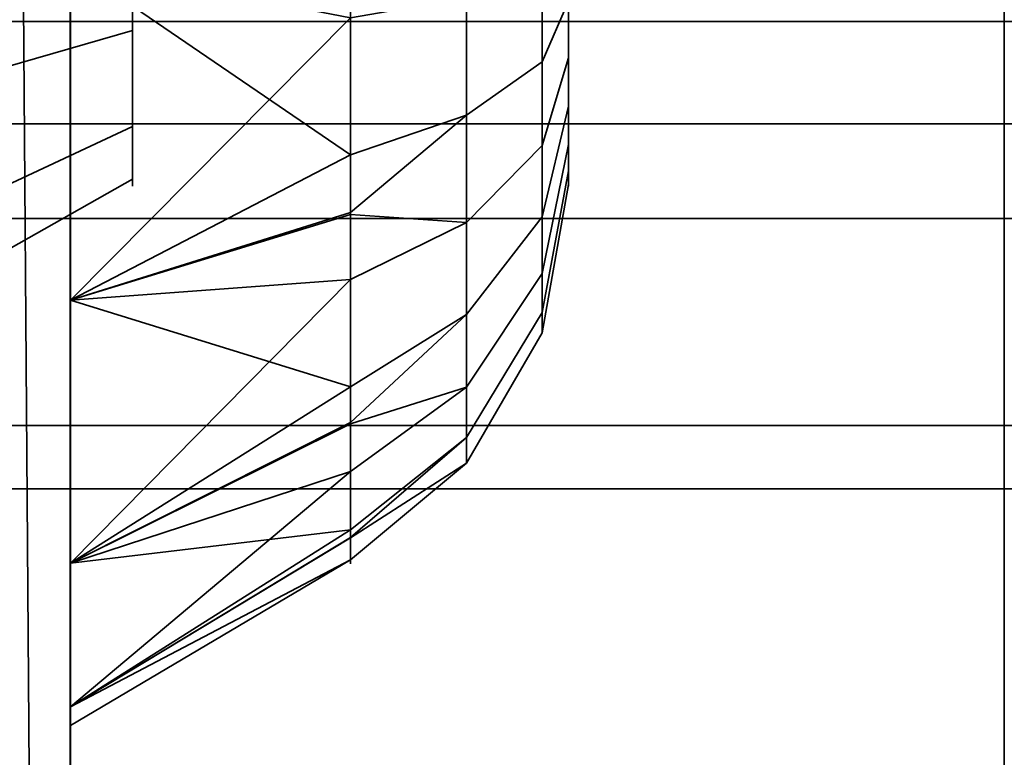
# Model space of a CAD drawing. Header units: millimetres. Extents: x -603 to 3703, y -115 to 249.
# Tile 703 of 1056: x 2485.42 to 2487, y -17.02 to -15.83. Entities that reach past the tile are written whole.
import ezdxf

# ---------------------------------------------------------------- set-up
doc = ezdxf.new("R2010")
doc.units = ezdxf.units.MM
doc.layers.add('151', color=7, linetype='Continuous', true_color=0xffffff)

# ---------------------------------------------------------------- blocks, each defined once
blk = doc.blocks.new('UG_SURFACE_160')
at = {"layer": '151', "color": 252, "linetype": 'Continuous', "lineweight": 35}
for points in [[(2480, -25.5, 1121.0001), (2489.0001, -16.5, 1121.0001), (2490.9999, -16.5, 1121.0001), (2490.9999, -25.5, 1121.0001)], [(2489.0001, -16.5, 1145), (2480, -25.5, 1145), (2490.9999, -25.5, 1145), (2490.9999, -16.5, 1145)], [(2480, -25.5, 1145), (2489.0001, -16.5, 1145), (2489.0001, -16.5, 1121.0001), (2480, -25.5, 1121.0001)]]:
    blk.add_3dface(points, dxfattribs=at)
blk = doc.blocks.new('UG_SURFACE_168')
at = {"layer": '151', "color": 43, "linetype": 'Continuous', "lineweight": 35}
for points in [[(2480, -25.5, 1121.0001), (2489.0001, -16.5, 1121.0001), (2490.9999, -16.5, 1121.0001), (2490.9999, -25.5, 1121.0001)], [(2489.0001, -16.5, 1145), (2480, -25.5, 1145), (2490.9999, -25.5, 1145), (2490.9999, -16.5, 1145)], [(2480, -25.5, 1145), (2489.0001, -16.5, 1145), (2489.0001, -16.5, 1121.0001), (2480, -25.5, 1121.0001)]]:
    blk.add_3dface(points, dxfattribs=at)
blk = doc.blocks.new('UG_SURFACE_204')
at = {"layer": '151', "color": 252, "linetype": 'Continuous', "lineweight": 35}
for points in [[(2484.8001, -26.0201, 981.25), (2484.8001, -5.6, 981.25), (2485.5001, -5.6, 981.25), (2485.5001, -26.0201, 981.25)], [(2485.5001, -15.1779, 984.9508), (2485.5001, -15.7428, 984.8915), (2485.5001, -26.0201, 981.25), (2485.5001, -5.6, 981.25)], [(2485.3547, -6.3881, 1165.3718), (2485.5001, -5.659, 1165.6859), (2485.5001, -26.0201, 1173.3412)], [(2485.5001, -26.0201, 999.1588), (2485.5001, -5.659, 1006.8141), (2485.3547, -6.3881, 1007.1282)], [(2485.5001, -13.283, 995.933), (2485.5001, -12.7428, 996.1085), (2485.5001, -5.659, 1006.8141), (2485.5001, -26.0201, 999.1588)], [(2485.5001, -26.0201, 1173.3412), (2485.5001, -5.659, 1165.6859), (2485.5001, -7, 1166.25)], [(2485.5001, -26.0201, 1173.3412), (2485.3864, -26.2146, 1172.8238), (2485.3547, -6.3881, 1165.3718)], [(2485.3547, -6.3881, 1007.1282), (2485.3864, -26.2146, 999.6762), (2485.5001, -26.0201, 999.1588)], [(2485.5001, -26.0201, 1191.25), (2485.5001, -7, 1166.25), (2485.5001, -13.7051, 1176.9471)], [(2485.5001, -7, 1166.25), (2485.5001, -26.0201, 1191.25), (2485.5001, -26.0201, 1173.3412)], [(2485.5001, -26.0201, 1191.25), (2485.5001, -9, 1191.25), (2484.8001, -9, 1191.25), (2484.8001, -26.0201, 1191.25)], [(2485.5001, -9, 1191.25), (2485.5001, -26.0201, 1191.25), (2485.5001, -15.7428, 1187.6086), (2485.5001, -15.1779, 1187.5491)], [(2485.5001, -16.7051, 987.0529), (2485.5001, -11.686, 993.7348), (2485.5001, -12.1779, 993.4508)], [(2485.5001, -11.686, 993.7348), (2485.5001, -16.7051, 987.0529), (2485.5001, -16.283, 987.433)], [(2485.5001, -16.283, 987.433), (2485.5001, -15.7428, 987.6086), (2485.5001, -11.686, 993.7348)], [(2485.5001, -12.1779, 993.4508), (2485.5001, -12.7428, 993.3915), (2485.5001, -16.7051, 987.0529)], [(2485.5001, -16.7051, 987.0529), (2485.5001, -12.7428, 993.3915), (2485.5001, -13.283, 993.567)], [(2485.5001, -26.0201, 999.1588), (2485.5001, -13.7051, 995.553), (2485.5001, -13.283, 995.933)], [(2485.5001, -15.7428, 1184.8915), (2485.5001, -16.283, 1185.0669), (2485.5001, -13.283, 1178.933)], [(2485.5001, -13.7051, 1178.553), (2485.5001, -13.283, 1178.933), (2485.5001, -16.283, 1185.0669)], [(2485.5001, -16.7051, 987.0529), (2485.5001, -13.283, 993.567), (2485.5001, -13.7051, 993.9471), (2485.5001, -26.0201, 981.25)], [(2485.5001, -26.0201, 1191.25), (2485.5001, -13.7051, 1176.9471), (2485.5001, -13.9362, 1177.466)], [(2485.5001, -13.9362, 1178.0341), (2485.5001, -13.7051, 1178.553), (2485.5001, -16.283, 1185.0669)], [(2485.5001, -26.0201, 981.25), (2485.5001, -13.7051, 993.9471), (2485.5001, -13.9362, 994.466)], [(2485.5001, -13.9362, 995.034), (2485.5001, -13.7051, 995.553), (2485.5001, -26.0201, 999.1588)], [(2485.5001, -16.283, 1185.0669), (2485.5001, -13.9362, 1177.466), (2485.5001, -13.966, 1177.75)], [(2485.5001, -26.0201, 999.1588), (2485.5001, -26.0201, 981.25), (2485.5001, -13.9362, 994.466), (2485.5001, -13.966, 994.75)], [(2485.5001, -13.966, 1177.75), (2485.5001, -13.9362, 1178.0341), (2485.5001, -16.283, 1185.0669)], [(2485.5001, -13.966, 994.75), (2485.5001, -13.9362, 995.034), (2485.5001, -26.0201, 999.1588)], [(2485.5001, -13.9362, 1177.466), (2485.5001, -16.283, 1185.0669), (2485.5001, -16.7051, 1185.4471), (2485.5001, -26.0201, 1191.25)], [(2485.6, -15.85, 986.683), (2485.6, -15.6523, 986.7473), (2485.6, -15.4455, 986.7255), (2485.6, -15.6, 986.25)], [(2485.6, -15.85, 1186.6831), (2485.6, -15.6523, 1186.7473), (2485.6, -15.4455, 1186.7255), (2485.6, -15.6, 1186.25)], [(2485.6, -15.6523, 985.7528), (2485.6, -15.85, 985.817), (2485.6, -16.0045, 985.9561), (2485.6, -15.6, 986.25)], [(2485.6, -16.0045, 985.9561), (2485.6, -16.0891, 986.146), (2485.6, -16.0891, 986.3539), (2485.6, -15.6, 986.25)], [(2485.6, -16.0891, 986.3539), (2485.6, -16.0045, 986.5439), (2485.6, -15.85, 986.683), (2485.6, -15.6, 986.25)], [(2485.6, -15.6523, 1185.7527), (2485.6, -15.85, 1185.817), (2485.6, -16.0045, 1185.9561), (2485.6, -15.6, 1186.25)], [(2485.6, -16.0045, 1185.9561), (2485.6, -16.0891, 1186.146), (2485.6, -16.0891, 1186.3539), (2485.6, -15.6, 1186.25)], [(2485.6, -16.0891, 1186.3539), (2485.6, -16.0045, 1186.5439), (2485.6, -15.85, 1186.6831), (2485.6, -15.6, 1186.25)], [(2486.1362, -15.6, 1185.3), (2486.1362, -15.9864, 1185.3821), (2485.95, -16.0499, 1185.2394), (2485.95, -15.7119, 1185.1676)], [(2486.1362, -15.6, 985.3001), (2486.1362, -15.9864, 985.3822), (2485.95, -16.0499, 985.2394), (2485.95, -15.7119, 985.1676)], [(2486.2578, -15.6, 1185.5106), (2486.2578, -15.9007, 1185.5745), (2486.1362, -15.9864, 1185.3821), (2486.1362, -15.6, 1185.3)], [(2486.2578, -15.6, 985.5106), (2486.2578, -15.9007, 985.5745), (2486.1362, -15.9864, 985.3822), (2486.1362, -15.6, 985.3001)], [(2486.3, -15.6, 1185.75), (2486.3, -15.8034, 1185.7933), (2486.2578, -15.9007, 1185.5745), (2486.2578, -15.6, 1185.5106)], [(2486.3, -15.6, 985.75), (2486.3, -15.8034, 985.7932), (2486.2578, -15.9007, 985.5745), (2486.2578, -15.6, 985.5106)], [(2486.3, -15.704, 1186.7391), (2486.3, -15.8939, 1186.6546), (2486.3, -16.033, 1186.5), (2486.3, -15.6, 1186.25)], [(2486.3, -16.033, 1186.5), (2486.3, -16.0973, 1186.3023), (2486.3, -16.0755, 1186.0955), (2486.3, -15.6, 1186.25)], [(2486.3, -16.0755, 1186.0955), (2486.3, -15.9716, 1185.9155), (2486.3, -15.8034, 1185.7933), (2486.3, -15.6, 1186.25)], [(2486.3, -15.704, 986.7391), (2486.3, -15.8939, 986.6545), (2486.3, -16.033, 986.5), (2486.3, -15.6, 986.25)], [(2486.3, -16.033, 986.5), (2486.3, -16.0973, 986.3023), (2486.3, -16.0755, 986.0955), (2486.3, -15.6, 986.25)], [(2486.3, -16.0755, 986.0955), (2486.3, -15.9716, 985.9154), (2486.3, -15.8034, 985.7932), (2486.3, -15.6, 986.25)], [(2485.6, -15.6523, 986.7473), (2485.6, -15.85, 986.683), (2484.8001, -16.0809, 987.083), (2484.8001, -15.7005, 987.2066)], [(2485.6, -15.85, 985.817), (2485.6, -15.6523, 985.7528), (2484.8001, -15.7005, 985.2934), (2484.8001, -16.0809, 985.417)], [(2485.6, -15.6523, 1186.7473), (2485.6, -15.85, 1186.6831), (2484.8001, -16.0809, 1187.083), (2484.8001, -15.7005, 1187.2066)], [(2485.6, -15.85, 1185.817), (2485.6, -15.6523, 1185.7527), (2484.8001, -15.7005, 1185.2934), (2484.8001, -16.0809, 1185.4169)], [(2485.5001, -15.7428, 1184.8915), (2485.95, -15.7119, 1185.1676), (2485.95, -16.0499, 1185.2394)], [(2485.5001, -15.7428, 984.8915), (2485.95, -15.7119, 985.1676), (2485.95, -16.0499, 985.2394)], [(2486.3, -15.8939, 1186.6546), (2486.3, -15.704, 1186.7391), (2486.2578, -15.7537, 1186.9732), (2486.2578, -16.0346, 1186.8482)], [(2486.3, -15.8939, 986.6545), (2486.3, -15.704, 986.7391), (2486.2578, -15.7537, 986.9733), (2486.2578, -16.0346, 986.8482)], [(2485.5001, -26.0201, 1191.25), (2485.5001, -16.283, 1187.433), (2485.5001, -15.7428, 1187.6086)], [(2485.5001, -26.0201, 981.25), (2485.5001, -15.7428, 984.8915), (2485.5001, -16.283, 985.067)], [(2485.95, -16.0499, 1185.2394), (2485.5001, -16.283, 1185.0669), (2485.5001, -15.7428, 1184.8915)], [(2485.95, -15.83, 1187.332), (2485.5001, -15.7428, 1187.6086), (2485.5001, -16.283, 1187.433)], [(2485.95, -16.0499, 985.2394), (2485.5001, -16.283, 985.067), (2485.5001, -15.7428, 984.8915)], [(2485.95, -15.83, 987.332), (2485.5001, -15.7428, 987.6086), (2485.5001, -16.283, 987.433)], [(2486.2578, -16.0346, 1186.8482), (2486.2578, -15.7537, 1186.9732), (2486.1362, -15.7975, 1187.1792), (2486.1362, -16.1584, 1187.0185)], [(2486.2578, -16.0346, 986.8482), (2486.2578, -15.7537, 986.9733), (2486.1362, -15.7975, 987.1792), (2486.1362, -16.1584, 987.0185)], [(2486.1362, -16.1584, 1187.0185), (2486.1362, -15.7975, 1187.1792), (2485.95, -15.83, 1187.332), (2485.95, -16.1457, 1187.1915)], [(2486.1362, -16.1584, 987.0185), (2486.1362, -15.7975, 987.1792), (2485.95, -15.83, 987.332), (2485.95, -16.1457, 987.1914)], [(2486.3, -15.8034, 1185.7933), (2486.3, -15.9716, 1185.9155), (2486.2578, -16.1495, 1185.7553), (2486.2578, -15.9007, 1185.5745)], [(2486.3, -15.8034, 985.7932), (2486.3, -15.9716, 985.9154), (2486.2578, -16.1495, 985.7553), (2486.2578, -15.9007, 985.5745)], [(2485.5001, -16.283, 1187.433), (2485.95, -16.1457, 1187.1915), (2485.95, -15.83, 1187.332)], [(2485.5001, -16.283, 987.433), (2485.95, -16.1457, 987.1914), (2485.95, -15.83, 987.332)], [(2485.6, -15.85, 986.683), (2485.6, -16.0045, 986.5439), (2484.8001, -16.3782, 986.8154), (2484.8001, -16.0809, 987.083)], [(2485.6, -16.0045, 985.9561), (2485.6, -15.85, 985.817), (2484.8001, -16.0809, 985.417), (2484.8001, -16.3782, 985.6846)], [(2485.6, -15.85, 1186.6831), (2485.6, -16.0045, 1186.5439), (2484.8001, -16.3782, 1186.8154), (2484.8001, -16.0809, 1187.083)], [(2485.6, -16.0045, 1185.9561), (2485.6, -15.85, 1185.817), (2484.8001, -16.0809, 1185.4169), (2484.8001, -16.3782, 1185.6846)], [(2486.2578, -15.9007, 1185.5745), (2486.2578, -16.1495, 1185.7553), (2486.1362, -16.306, 1185.6143), (2486.1362, -15.9864, 1185.3821)], [(2486.2578, -15.9007, 985.5745), (2486.2578, -16.1495, 985.7553), (2486.1362, -16.306, 985.6144), (2486.1362, -15.9864, 985.3822)], [(2486.3, -16.033, 1186.5), (2486.3, -15.8939, 1186.6546), (2486.2578, -16.0346, 1186.8482), (2486.2578, -16.2404, 1186.6198)], [(2486.3, -16.033, 986.5), (2486.3, -15.8939, 986.6545), (2486.2578, -16.0346, 986.8482), (2486.2578, -16.2404, 986.6197)], [(2486.1362, -15.9864, 1185.3821), (2486.1362, -16.306, 1185.6143), (2485.95, -16.4221, 1185.5098), (2485.95, -16.1425, 1185.3067)], [(2485.95, -16.1425, 1185.3067), (2485.95, -16.0499, 1185.2394), (2486.1362, -15.9864, 1185.3821)], [(2486.1362, -15.9864, 985.3822), (2486.1362, -16.306, 985.6144), (2485.95, -16.4221, 985.5098), (2485.95, -16.1425, 985.3066)], [(2485.95, -16.1425, 985.3066), (2485.95, -16.0499, 985.2394), (2486.1362, -15.9864, 985.3822)], [(2486.3, -15.9716, 1185.9155), (2486.3, -16.0755, 1186.0955), (2486.2578, -16.3032, 1186.0216), (2486.2578, -16.1495, 1185.7553)], [(2486.3, -15.9716, 985.9154), (2486.3, -16.0755, 986.0955), (2486.2578, -16.3032, 986.0215), (2486.2578, -16.1495, 985.7553)], [(2485.6, -16.0045, 986.5439), (2485.6, -16.0891, 986.3539), (2484.8001, -16.5409, 986.45), (2484.8001, -16.3782, 986.8154)], [(2485.6, -16.0891, 986.146), (2485.6, -16.0045, 985.9561), (2484.8001, -16.3782, 985.6846), (2484.8001, -16.5409, 986.05)], [(2485.6, -16.0045, 1186.5439), (2485.6, -16.0891, 1186.3539), (2484.8001, -16.5409, 1186.45), (2484.8001, -16.3782, 1186.8154)], [(2485.6, -16.0891, 1186.146), (2485.6, -16.0045, 1185.9561), (2484.8001, -16.3782, 1185.6846), (2484.8001, -16.5409, 1186.0501)], [(2486.3, -16.0973, 1186.3023), (2486.3, -16.033, 1186.5), (2486.2578, -16.2404, 1186.6198), (2486.2578, -16.3354, 1186.3273)], [(2486.3, -16.0973, 986.3023), (2486.3, -16.033, 986.5), (2486.2578, -16.2404, 986.6197), (2486.2578, -16.3354, 986.3273)], [(2485.95, -16.0499, 1185.2394), (2485.95, -16.1425, 1185.3067), (2485.5001, -16.283, 1185.0669)], [(2485.95, -16.0499, 985.2394), (2485.95, -16.1425, 985.3066), (2485.5001, -16.283, 985.067)], [(2486.2578, -16.2404, 1186.6198), (2486.2578, -16.0346, 1186.8482), (2486.1362, -16.1584, 1187.0185), (2486.1362, -16.4227, 1186.725)], [(2486.2578, -16.2404, 986.6197), (2486.2578, -16.0346, 986.8482), (2486.1362, -16.1584, 987.0185), (2486.1362, -16.4227, 986.725)], [(2486.3, -16.0755, 1186.0955), (2486.3, -16.0973, 1186.3023), (2486.2578, -16.3354, 1186.3273), (2486.2578, -16.3032, 1186.0216)], [(2486.3, -16.0755, 986.0955), (2486.3, -16.0973, 986.3023), (2486.2578, -16.3354, 986.3273), (2486.2578, -16.3032, 986.0215)], [(2485.6, -16.0891, 986.3539), (2485.6, -16.0891, 986.146), (2484.8001, -16.5409, 986.05), (2484.8001, -16.5409, 986.45)], [(2485.6, -16.0891, 1186.3539), (2485.6, -16.0891, 1186.146), (2484.8001, -16.5409, 1186.0501), (2484.8001, -16.5409, 1186.45)], [(2485.5001, -16.283, 1185.0669), (2485.95, -16.1425, 1185.3067), (2485.95, -16.4221, 1185.5098)], [(2485.5001, -16.283, 985.067), (2485.95, -16.1425, 985.3066), (2485.95, -16.4221, 985.5098)], [(2485.95, -16.2502, 1187.145), (2485.95, -16.1457, 1187.1915), (2485.5001, -16.283, 1187.433)], [(2485.95, -16.2502, 987.1449), (2485.95, -16.1457, 987.1914), (2485.5001, -16.283, 987.433)], [(2485.95, -16.1457, 1187.1915), (2485.95, -16.2502, 1187.145), (2486.1362, -16.1584, 1187.0185)], [(2485.95, -16.1457, 987.1914), (2485.95, -16.2502, 987.1449), (2486.1362, -16.1584, 987.0185)], [(2486.1362, -16.4227, 1186.725), (2486.1362, -16.1584, 1187.0185), (2485.95, -16.2502, 1187.145), (2485.95, -16.4815, 1186.8881)], [(2486.1362, -16.4227, 986.725), (2486.1362, -16.1584, 987.0185), (2485.95, -16.2502, 987.1449), (2485.95, -16.4815, 986.8881)], [(2486.2578, -16.1495, 1185.7553), (2486.2578, -16.3032, 1186.0216), (2486.1362, -16.5035, 1185.9565), (2486.1362, -16.306, 1185.6143)], [(2486.2578, -16.1495, 985.7553), (2486.2578, -16.3032, 986.0215), (2486.1362, -16.5035, 985.9564), (2486.1362, -16.306, 985.6144)], [(2485.5001, -16.7051, 1187.053), (2485.95, -16.4815, 1186.8881), (2485.95, -16.2502, 1187.145)], [(2485.95, -16.2502, 1187.145), (2485.5001, -16.283, 1187.433), (2485.5001, -16.7051, 1187.053)], [(2485.5001, -16.7051, 987.0529), (2485.95, -16.4815, 986.8881), (2485.95, -16.2502, 987.1449)], [(2485.95, -16.2502, 987.1449), (2485.5001, -16.283, 987.433), (2485.5001, -16.7051, 987.0529)], [(2486.2578, -16.3354, 1186.3273), (2486.2578, -16.2404, 1186.6198), (2486.1362, -16.4227, 1186.725), (2486.1362, -16.5447, 1186.3493)], [(2486.2578, -16.3354, 986.3273), (2486.2578, -16.2404, 986.6197), (2486.1362, -16.4227, 986.725), (2486.1362, -16.5447, 986.3493)], [(2485.5001, -16.7051, 1187.053), (2485.5001, -16.283, 1187.433), (2485.5001, -26.0201, 1191.25)], [(2485.5001, -16.283, 985.067), (2485.5001, -16.7051, 985.447), (2485.5001, -26.0201, 981.25)], [(2485.95, -16.4221, 1185.5098), (2485.5001, -16.7051, 1185.4471), (2485.5001, -16.283, 1185.0669)], [(2485.95, -16.4221, 985.5098), (2485.5001, -16.7051, 985.447), (2485.5001, -16.283, 985.067)], [(2486.2578, -16.3032, 1186.0216), (2486.2578, -16.3354, 1186.3273), (2486.1362, -16.5447, 1186.3493), (2486.1362, -16.5035, 1185.9565)], [(2486.2578, -16.3032, 986.0215), (2486.2578, -16.3354, 986.3273), (2486.1362, -16.5447, 986.3493), (2486.1362, -16.5035, 985.9564)], [(2486.1362, -16.306, 1185.6143), (2486.1362, -16.5035, 1185.9565), (2485.95, -16.6521, 1185.9082), (2485.95, -16.4793, 1185.6089)], [(2485.95, -16.4793, 1185.6089), (2485.95, -16.4221, 1185.5098), (2486.1362, -16.306, 1185.6143)], [(2486.1362, -16.306, 985.6144), (2486.1362, -16.5035, 985.9564), (2485.95, -16.6521, 985.9082), (2485.95, -16.4793, 985.6088)], [(2485.95, -16.4793, 985.6088), (2485.95, -16.4221, 985.5098), (2486.1362, -16.306, 985.6144)], [(2485.95, -16.4221, 1185.5098), (2485.95, -16.4793, 1185.6089), (2485.5001, -16.7051, 1185.4471)], [(2485.95, -16.4221, 985.5098), (2485.95, -16.4793, 985.6088), (2485.5001, -16.7051, 985.447)], [(2486.1362, -16.5447, 1186.3493), (2486.1362, -16.4227, 1186.725), (2485.95, -16.558, 1186.8031), (2485.95, -16.6648, 1186.4744)], [(2485.95, -16.4815, 1186.8881), (2485.95, -16.558, 1186.8031), (2486.1362, -16.4227, 1186.725)], [(2486.1362, -16.5447, 986.3493), (2486.1362, -16.4227, 986.725), (2485.95, -16.558, 986.8031), (2485.95, -16.6648, 986.4744)], [(2485.95, -16.4815, 986.8881), (2485.95, -16.558, 986.8031), (2486.1362, -16.4227, 986.725)], [(2485.5001, -16.7051, 1185.4471), (2485.95, -16.4793, 1185.6089), (2485.95, -16.6521, 1185.9082)], [(2485.5001, -16.7051, 985.447), (2485.95, -16.4793, 985.6088), (2485.95, -16.6521, 985.9082)], [(2485.95, -16.558, 1186.8031), (2485.95, -16.4815, 1186.8881), (2485.5001, -16.7051, 1187.053)], [(2485.95, -16.558, 986.8031), (2485.95, -16.4815, 986.8881), (2485.5001, -16.7051, 987.0529)], [(2486.1362, -16.5035, 1185.9565), (2486.1362, -16.5447, 1186.3493), (2485.95, -16.7002, 1186.3656), (2485.95, -16.664, 1186.0219)], [(2485.95, -16.664, 1186.0219), (2485.95, -16.6521, 1185.9082), (2486.1362, -16.5035, 1185.9565)], [(2486.1362, -16.5035, 985.9564), (2486.1362, -16.5447, 986.3493), (2485.95, -16.7002, 986.3656), (2485.95, -16.664, 986.0219)], [(2485.95, -16.664, 986.0219), (2485.95, -16.6521, 985.9082), (2486.1362, -16.5035, 985.9564)], [(2485.95, -16.6648, 1186.4744), (2485.95, -16.7002, 1186.3656), (2486.1362, -16.5447, 1186.3493)], [(2485.95, -16.6648, 986.4744), (2485.95, -16.7002, 986.3656), (2486.1362, -16.5447, 986.3493)], [(2485.5001, -16.9362, 1186.534), (2485.95, -16.6648, 1186.4744), (2485.95, -16.558, 1186.8031)], [(2485.95, -16.558, 1186.8031), (2485.5001, -16.7051, 1187.053), (2485.5001, -16.9362, 1186.534)], [(2485.5001, -16.9362, 986.534), (2485.95, -16.6648, 986.4744), (2485.95, -16.558, 986.8031)], [(2485.95, -16.558, 986.8031), (2485.5001, -16.7051, 987.0529), (2485.5001, -16.9362, 986.534)], [(2485.95, -16.6521, 1185.9082), (2485.5001, -16.9362, 1185.966), (2485.5001, -16.7051, 1185.4471)], [(2485.95, -16.6521, 1185.9082), (2485.95, -16.664, 1186.0219), (2485.5001, -16.9362, 1185.966)], [(2485.95, -16.6521, 985.9082), (2485.5001, -16.9362, 985.966), (2485.5001, -16.7051, 985.447)], [(2485.95, -16.6521, 985.9082), (2485.95, -16.664, 986.0219), (2485.5001, -16.9362, 985.966)], [(2485.5001, -16.966, 1186.25), (2485.5001, -16.9362, 1185.966), (2485.95, -16.664, 1186.0219), (2485.95, -16.7002, 1186.3656)], [(2485.5001, -16.966, 986.25), (2485.5001, -16.9362, 985.966), (2485.95, -16.664, 986.0219), (2485.95, -16.7002, 986.3656)], [(2485.95, -16.7002, 1186.3656), (2485.95, -16.6648, 1186.4744), (2485.5001, -16.9362, 1186.534)], [(2485.95, -16.7002, 986.3656), (2485.95, -16.6648, 986.4744), (2485.5001, -16.9362, 986.534)], [(2485.95, -16.7002, 1186.3656), (2485.5001, -16.9362, 1186.534), (2485.5001, -16.966, 1186.25)], [(2485.95, -16.7002, 986.3656), (2485.5001, -16.9362, 986.534), (2485.5001, -16.966, 986.25)], [(2485.5001, -26.0201, 981.25), (2485.5001, -16.9362, 986.534), (2485.5001, -16.7051, 987.0529)], [(2485.5001, -26.0201, 1191.25), (2485.5001, -16.7051, 1185.4471), (2485.5001, -16.9362, 1185.966)], [(2485.5001, -16.9362, 1186.534), (2485.5001, -16.7051, 1187.053), (2485.5001, -26.0201, 1191.25)], [(2485.5001, -26.0201, 981.25), (2485.5001, -16.7051, 985.447), (2485.5001, -16.9362, 985.966)], [(2485.5001, -26.0201, 1191.25), (2485.5001, -16.9362, 1185.966), (2485.5001, -16.966, 1186.25)], [(2485.5001, -16.966, 1186.25), (2485.5001, -16.9362, 1186.534), (2485.5001, -26.0201, 1191.25)], [(2485.5001, -26.0201, 981.25), (2485.5001, -16.9362, 985.966), (2485.5001, -16.966, 986.25)], [(2485.5001, -16.966, 986.25), (2485.5001, -16.9362, 986.534), (2485.5001, -26.0201, 981.25)]]:
    blk.add_3dface(points, dxfattribs=at)
blk = doc.blocks.new('UG_SURFACE_220')
at = {"layer": '151', "color": 252, "linetype": 'Continuous', "lineweight": 35}
for points in [[(2484.8001, -26.0201, 981.25), (2484.8001, -5.6, 981.25), (2485.5001, -5.6, 981.25), (2485.5001, -26.0201, 981.25)], [(2485.5001, -15.1779, 984.9508), (2485.5001, -15.7428, 984.8915), (2485.5001, -26.0201, 981.25), (2485.5001, -5.6, 981.25)], [(2485.3547, -6.3881, 1165.3718), (2485.5001, -5.659, 1165.6859), (2485.5001, -26.0201, 1173.3412)], [(2485.5001, -26.0201, 999.1588), (2485.5001, -5.659, 1006.8141), (2485.3547, -6.3881, 1007.1282)], [(2485.5001, -13.283, 995.933), (2485.5001, -12.7428, 996.1085), (2485.5001, -5.659, 1006.8141), (2485.5001, -26.0201, 999.1588)], [(2485.5001, -26.0201, 1173.3412), (2485.5001, -5.659, 1165.6859), (2485.5001, -7, 1166.25)], [(2485.5001, -26.0201, 1173.3412), (2485.3864, -26.2146, 1172.8238), (2485.3547, -6.3881, 1165.3718)], [(2485.3547, -6.3881, 1007.1282), (2485.3864, -26.2146, 999.6762), (2485.5001, -26.0201, 999.1588)], [(2485.5001, -26.0201, 1191.25), (2485.5001, -7, 1166.25), (2485.5001, -13.7051, 1176.9471)], [(2485.5001, -7, 1166.25), (2485.5001, -26.0201, 1191.25), (2485.5001, -26.0201, 1173.3412)], [(2485.5001, -26.0201, 1191.25), (2485.5001, -9, 1191.25), (2484.8001, -9, 1191.25), (2484.8001, -26.0201, 1191.25)], [(2485.5001, -9, 1191.25), (2485.5001, -26.0201, 1191.25), (2485.5001, -15.7428, 1187.6086), (2485.5001, -15.1779, 1187.5491)], [(2485.5001, -16.7051, 987.0529), (2485.5001, -11.686, 993.7348), (2485.5001, -12.1779, 993.4508)], [(2485.5001, -11.686, 993.7348), (2485.5001, -16.7051, 987.0529), (2485.5001, -16.283, 987.433)], [(2485.5001, -16.283, 987.433), (2485.5001, -15.7428, 987.6086), (2485.5001, -11.686, 993.7348)], [(2485.5001, -12.1779, 993.4508), (2485.5001, -12.7428, 993.3915), (2485.5001, -16.7051, 987.0529)], [(2485.5001, -16.7051, 987.0529), (2485.5001, -12.7428, 993.3915), (2485.5001, -13.283, 993.567)], [(2485.5001, -26.0201, 999.1588), (2485.5001, -13.7051, 995.553), (2485.5001, -13.283, 995.933)], [(2485.5001, -15.7428, 1184.8915), (2485.5001, -16.283, 1185.0669), (2485.5001, -13.283, 1178.933)], [(2485.5001, -13.7051, 1178.553), (2485.5001, -13.283, 1178.933), (2485.5001, -16.283, 1185.0669)], [(2485.5001, -16.7051, 987.0529), (2485.5001, -13.283, 993.567), (2485.5001, -13.7051, 993.9471), (2485.5001, -26.0201, 981.25)], [(2485.5001, -26.0201, 1191.25), (2485.5001, -13.7051, 1176.9471), (2485.5001, -13.9362, 1177.466)], [(2485.5001, -13.9362, 1178.0341), (2485.5001, -13.7051, 1178.553), (2485.5001, -16.283, 1185.0669)], [(2485.5001, -26.0201, 981.25), (2485.5001, -13.7051, 993.9471), (2485.5001, -13.9362, 994.466)], [(2485.5001, -13.9362, 995.034), (2485.5001, -13.7051, 995.553), (2485.5001, -26.0201, 999.1588)], [(2485.5001, -16.283, 1185.0669), (2485.5001, -13.9362, 1177.466), (2485.5001, -13.966, 1177.75)], [(2485.5001, -26.0201, 999.1588), (2485.5001, -26.0201, 981.25), (2485.5001, -13.9362, 994.466), (2485.5001, -13.966, 994.75)], [(2485.5001, -13.966, 1177.75), (2485.5001, -13.9362, 1178.0341), (2485.5001, -16.283, 1185.0669)], [(2485.5001, -13.966, 994.75), (2485.5001, -13.9362, 995.034), (2485.5001, -26.0201, 999.1588)], [(2485.5001, -13.9362, 1177.466), (2485.5001, -16.283, 1185.0669), (2485.5001, -16.7051, 1185.4471), (2485.5001, -26.0201, 1191.25)], [(2485.6, -15.85, 986.683), (2485.6, -15.6523, 986.7473), (2485.6, -15.4455, 986.7255), (2485.6, -15.6, 986.25)], [(2485.6, -15.85, 1186.6831), (2485.6, -15.6523, 1186.7473), (2485.6, -15.4455, 1186.7255), (2485.6, -15.6, 1186.25)], [(2485.6, -15.6523, 985.7528), (2485.6, -15.85, 985.817), (2485.6, -16.0045, 985.9561), (2485.6, -15.6, 986.25)], [(2485.6, -16.0045, 985.9561), (2485.6, -16.0891, 986.146), (2485.6, -16.0891, 986.3539), (2485.6, -15.6, 986.25)], [(2485.6, -16.0891, 986.3539), (2485.6, -16.0045, 986.5439), (2485.6, -15.85, 986.683), (2485.6, -15.6, 986.25)], [(2485.6, -15.6523, 1185.7527), (2485.6, -15.85, 1185.817), (2485.6, -16.0045, 1185.9561), (2485.6, -15.6, 1186.25)], [(2485.6, -16.0045, 1185.9561), (2485.6, -16.0891, 1186.146), (2485.6, -16.0891, 1186.3539), (2485.6, -15.6, 1186.25)], [(2485.6, -16.0891, 1186.3539), (2485.6, -16.0045, 1186.5439), (2485.6, -15.85, 1186.6831), (2485.6, -15.6, 1186.25)], [(2486.1362, -15.6, 1185.3), (2486.1362, -15.9864, 1185.3821), (2485.95, -16.0499, 1185.2394), (2485.95, -15.7119, 1185.1676)], [(2486.1362, -15.6, 985.3001), (2486.1362, -15.9864, 985.3822), (2485.95, -16.0499, 985.2394), (2485.95, -15.7119, 985.1676)], [(2486.2578, -15.6, 1185.5106), (2486.2578, -15.9007, 1185.5745), (2486.1362, -15.9864, 1185.3821), (2486.1362, -15.6, 1185.3)], [(2486.2578, -15.6, 985.5106), (2486.2578, -15.9007, 985.5745), (2486.1362, -15.9864, 985.3822), (2486.1362, -15.6, 985.3001)], [(2486.3, -15.6, 1185.75), (2486.3, -15.8034, 1185.7933), (2486.2578, -15.9007, 1185.5745), (2486.2578, -15.6, 1185.5106)], [(2486.3, -15.6, 985.75), (2486.3, -15.8034, 985.7932), (2486.2578, -15.9007, 985.5745), (2486.2578, -15.6, 985.5106)], [(2486.3, -15.704, 1186.7391), (2486.3, -15.8939, 1186.6546), (2486.3, -16.033, 1186.5), (2486.3, -15.6, 1186.25)], [(2486.3, -16.033, 1186.5), (2486.3, -16.0973, 1186.3023), (2486.3, -16.0755, 1186.0955), (2486.3, -15.6, 1186.25)], [(2486.3, -16.0755, 1186.0955), (2486.3, -15.9716, 1185.9155), (2486.3, -15.8034, 1185.7933), (2486.3, -15.6, 1186.25)], [(2486.3, -15.704, 986.7391), (2486.3, -15.8939, 986.6545), (2486.3, -16.033, 986.5), (2486.3, -15.6, 986.25)], [(2486.3, -16.033, 986.5), (2486.3, -16.0973, 986.3023), (2486.3, -16.0755, 986.0955), (2486.3, -15.6, 986.25)], [(2486.3, -16.0755, 986.0955), (2486.3, -15.9716, 985.9154), (2486.3, -15.8034, 985.7932), (2486.3, -15.6, 986.25)], [(2485.6, -15.6523, 986.7473), (2485.6, -15.85, 986.683), (2484.8001, -16.0809, 987.083), (2484.8001, -15.7005, 987.2066)], [(2485.6, -15.85, 985.817), (2485.6, -15.6523, 985.7528), (2484.8001, -15.7005, 985.2934), (2484.8001, -16.0809, 985.417)], [(2485.6, -15.6523, 1186.7473), (2485.6, -15.85, 1186.6831), (2484.8001, -16.0809, 1187.083), (2484.8001, -15.7005, 1187.2066)], [(2485.6, -15.85, 1185.817), (2485.6, -15.6523, 1185.7527), (2484.8001, -15.7005, 1185.2934), (2484.8001, -16.0809, 1185.4169)], [(2485.5001, -15.7428, 1184.8915), (2485.95, -15.7119, 1185.1676), (2485.95, -16.0499, 1185.2394)], [(2485.5001, -15.7428, 984.8915), (2485.95, -15.7119, 985.1676), (2485.95, -16.0499, 985.2394)], [(2486.3, -15.8939, 1186.6546), (2486.3, -15.704, 1186.7391), (2486.2578, -15.7537, 1186.9732), (2486.2578, -16.0346, 1186.8482)], [(2486.3, -15.8939, 986.6545), (2486.3, -15.704, 986.7391), (2486.2578, -15.7537, 986.9733), (2486.2578, -16.0346, 986.8482)], [(2485.5001, -26.0201, 1191.25), (2485.5001, -16.283, 1187.433), (2485.5001, -15.7428, 1187.6086)], [(2485.5001, -26.0201, 981.25), (2485.5001, -15.7428, 984.8915), (2485.5001, -16.283, 985.067)], [(2485.95, -16.0499, 1185.2394), (2485.5001, -16.283, 1185.0669), (2485.5001, -15.7428, 1184.8915)], [(2485.95, -15.83, 1187.332), (2485.5001, -15.7428, 1187.6086), (2485.5001, -16.283, 1187.433)], [(2485.95, -16.0499, 985.2394), (2485.5001, -16.283, 985.067), (2485.5001, -15.7428, 984.8915)], [(2485.95, -15.83, 987.332), (2485.5001, -15.7428, 987.6086), (2485.5001, -16.283, 987.433)], [(2486.2578, -16.0346, 1186.8482), (2486.2578, -15.7537, 1186.9732), (2486.1362, -15.7975, 1187.1792), (2486.1362, -16.1584, 1187.0185)], [(2486.2578, -16.0346, 986.8482), (2486.2578, -15.7537, 986.9733), (2486.1362, -15.7975, 987.1792), (2486.1362, -16.1584, 987.0185)], [(2486.1362, -16.1584, 1187.0185), (2486.1362, -15.7975, 1187.1792), (2485.95, -15.83, 1187.332), (2485.95, -16.1457, 1187.1915)], [(2486.1362, -16.1584, 987.0185), (2486.1362, -15.7975, 987.1792), (2485.95, -15.83, 987.332), (2485.95, -16.1457, 987.1914)], [(2486.3, -15.8034, 1185.7933), (2486.3, -15.9716, 1185.9155), (2486.2578, -16.1495, 1185.7553), (2486.2578, -15.9007, 1185.5745)], [(2486.3, -15.8034, 985.7932), (2486.3, -15.9716, 985.9154), (2486.2578, -16.1495, 985.7553), (2486.2578, -15.9007, 985.5745)], [(2485.5001, -16.283, 1187.433), (2485.95, -16.1457, 1187.1915), (2485.95, -15.83, 1187.332)], [(2485.5001, -16.283, 987.433), (2485.95, -16.1457, 987.1914), (2485.95, -15.83, 987.332)], [(2485.6, -15.85, 986.683), (2485.6, -16.0045, 986.5439), (2484.8001, -16.3782, 986.8154), (2484.8001, -16.0809, 987.083)], [(2485.6, -16.0045, 985.9561), (2485.6, -15.85, 985.817), (2484.8001, -16.0809, 985.417), (2484.8001, -16.3782, 985.6846)], [(2485.6, -15.85, 1186.6831), (2485.6, -16.0045, 1186.5439), (2484.8001, -16.3782, 1186.8154), (2484.8001, -16.0809, 1187.083)], [(2485.6, -16.0045, 1185.9561), (2485.6, -15.85, 1185.817), (2484.8001, -16.0809, 1185.4169), (2484.8001, -16.3782, 1185.6846)], [(2486.2578, -15.9007, 1185.5745), (2486.2578, -16.1495, 1185.7553), (2486.1362, -16.306, 1185.6143), (2486.1362, -15.9864, 1185.3821)], [(2486.2578, -15.9007, 985.5745), (2486.2578, -16.1495, 985.7553), (2486.1362, -16.306, 985.6144), (2486.1362, -15.9864, 985.3822)], [(2486.3, -16.033, 1186.5), (2486.3, -15.8939, 1186.6546), (2486.2578, -16.0346, 1186.8482), (2486.2578, -16.2404, 1186.6198)], [(2486.3, -16.033, 986.5), (2486.3, -15.8939, 986.6545), (2486.2578, -16.0346, 986.8482), (2486.2578, -16.2404, 986.6197)], [(2486.1362, -15.9864, 1185.3821), (2486.1362, -16.306, 1185.6143), (2485.95, -16.4221, 1185.5098), (2485.95, -16.1425, 1185.3067)], [(2485.95, -16.1425, 1185.3067), (2485.95, -16.0499, 1185.2394), (2486.1362, -15.9864, 1185.3821)], [(2486.1362, -15.9864, 985.3822), (2486.1362, -16.306, 985.6144), (2485.95, -16.4221, 985.5098), (2485.95, -16.1425, 985.3066)], [(2485.95, -16.1425, 985.3066), (2485.95, -16.0499, 985.2394), (2486.1362, -15.9864, 985.3822)], [(2486.3, -15.9716, 1185.9155), (2486.3, -16.0755, 1186.0955), (2486.2578, -16.3032, 1186.0216), (2486.2578, -16.1495, 1185.7553)], [(2486.3, -15.9716, 985.9154), (2486.3, -16.0755, 986.0955), (2486.2578, -16.3032, 986.0215), (2486.2578, -16.1495, 985.7553)], [(2485.6, -16.0045, 986.5439), (2485.6, -16.0891, 986.3539), (2484.8001, -16.5409, 986.45), (2484.8001, -16.3782, 986.8154)], [(2485.6, -16.0891, 986.146), (2485.6, -16.0045, 985.9561), (2484.8001, -16.3782, 985.6846), (2484.8001, -16.5409, 986.05)], [(2485.6, -16.0045, 1186.5439), (2485.6, -16.0891, 1186.3539), (2484.8001, -16.5409, 1186.45), (2484.8001, -16.3782, 1186.8154)], [(2485.6, -16.0891, 1186.146), (2485.6, -16.0045, 1185.9561), (2484.8001, -16.3782, 1185.6846), (2484.8001, -16.5409, 1186.0501)], [(2486.3, -16.0973, 1186.3023), (2486.3, -16.033, 1186.5), (2486.2578, -16.2404, 1186.6198), (2486.2578, -16.3354, 1186.3273)], [(2486.3, -16.0973, 986.3023), (2486.3, -16.033, 986.5), (2486.2578, -16.2404, 986.6197), (2486.2578, -16.3354, 986.3273)], [(2485.95, -16.0499, 1185.2394), (2485.95, -16.1425, 1185.3067), (2485.5001, -16.283, 1185.0669)], [(2485.95, -16.0499, 985.2394), (2485.95, -16.1425, 985.3066), (2485.5001, -16.283, 985.067)], [(2486.2578, -16.2404, 1186.6198), (2486.2578, -16.0346, 1186.8482), (2486.1362, -16.1584, 1187.0185), (2486.1362, -16.4227, 1186.725)], [(2486.2578, -16.2404, 986.6197), (2486.2578, -16.0346, 986.8482), (2486.1362, -16.1584, 987.0185), (2486.1362, -16.4227, 986.725)], [(2486.3, -16.0755, 1186.0955), (2486.3, -16.0973, 1186.3023), (2486.2578, -16.3354, 1186.3273), (2486.2578, -16.3032, 1186.0216)], [(2486.3, -16.0755, 986.0955), (2486.3, -16.0973, 986.3023), (2486.2578, -16.3354, 986.3273), (2486.2578, -16.3032, 986.0215)], [(2485.6, -16.0891, 986.3539), (2485.6, -16.0891, 986.146), (2484.8001, -16.5409, 986.05), (2484.8001, -16.5409, 986.45)], [(2485.6, -16.0891, 1186.3539), (2485.6, -16.0891, 1186.146), (2484.8001, -16.5409, 1186.0501), (2484.8001, -16.5409, 1186.45)], [(2485.5001, -16.283, 1185.0669), (2485.95, -16.1425, 1185.3067), (2485.95, -16.4221, 1185.5098)], [(2485.5001, -16.283, 985.067), (2485.95, -16.1425, 985.3066), (2485.95, -16.4221, 985.5098)], [(2485.95, -16.2502, 1187.145), (2485.95, -16.1457, 1187.1915), (2485.5001, -16.283, 1187.433)], [(2485.95, -16.2502, 987.1449), (2485.95, -16.1457, 987.1914), (2485.5001, -16.283, 987.433)], [(2485.95, -16.1457, 1187.1915), (2485.95, -16.2502, 1187.145), (2486.1362, -16.1584, 1187.0185)], [(2485.95, -16.1457, 987.1914), (2485.95, -16.2502, 987.1449), (2486.1362, -16.1584, 987.0185)], [(2486.1362, -16.4227, 1186.725), (2486.1362, -16.1584, 1187.0185), (2485.95, -16.2502, 1187.145), (2485.95, -16.4815, 1186.8881)], [(2486.1362, -16.4227, 986.725), (2486.1362, -16.1584, 987.0185), (2485.95, -16.2502, 987.1449), (2485.95, -16.4815, 986.8881)], [(2486.2578, -16.1495, 1185.7553), (2486.2578, -16.3032, 1186.0216), (2486.1362, -16.5035, 1185.9565), (2486.1362, -16.306, 1185.6143)], [(2486.2578, -16.1495, 985.7553), (2486.2578, -16.3032, 986.0215), (2486.1362, -16.5035, 985.9564), (2486.1362, -16.306, 985.6144)], [(2485.5001, -16.7051, 1187.053), (2485.95, -16.4815, 1186.8881), (2485.95, -16.2502, 1187.145)], [(2485.95, -16.2502, 1187.145), (2485.5001, -16.283, 1187.433), (2485.5001, -16.7051, 1187.053)], [(2485.5001, -16.7051, 987.0529), (2485.95, -16.4815, 986.8881), (2485.95, -16.2502, 987.1449)], [(2485.95, -16.2502, 987.1449), (2485.5001, -16.283, 987.433), (2485.5001, -16.7051, 987.0529)], [(2486.2578, -16.3354, 1186.3273), (2486.2578, -16.2404, 1186.6198), (2486.1362, -16.4227, 1186.725), (2486.1362, -16.5447, 1186.3493)], [(2486.2578, -16.3354, 986.3273), (2486.2578, -16.2404, 986.6197), (2486.1362, -16.4227, 986.725), (2486.1362, -16.5447, 986.3493)], [(2485.5001, -16.7051, 1187.053), (2485.5001, -16.283, 1187.433), (2485.5001, -26.0201, 1191.25)], [(2485.5001, -16.283, 985.067), (2485.5001, -16.7051, 985.447), (2485.5001, -26.0201, 981.25)], [(2485.95, -16.4221, 1185.5098), (2485.5001, -16.7051, 1185.4471), (2485.5001, -16.283, 1185.0669)], [(2485.95, -16.4221, 985.5098), (2485.5001, -16.7051, 985.447), (2485.5001, -16.283, 985.067)], [(2486.2578, -16.3032, 1186.0216), (2486.2578, -16.3354, 1186.3273), (2486.1362, -16.5447, 1186.3493), (2486.1362, -16.5035, 1185.9565)], [(2486.2578, -16.3032, 986.0215), (2486.2578, -16.3354, 986.3273), (2486.1362, -16.5447, 986.3493), (2486.1362, -16.5035, 985.9564)], [(2486.1362, -16.306, 1185.6143), (2486.1362, -16.5035, 1185.9565), (2485.95, -16.6521, 1185.9082), (2485.95, -16.4793, 1185.6089)], [(2485.95, -16.4793, 1185.6089), (2485.95, -16.4221, 1185.5098), (2486.1362, -16.306, 1185.6143)], [(2486.1362, -16.306, 985.6144), (2486.1362, -16.5035, 985.9564), (2485.95, -16.6521, 985.9082), (2485.95, -16.4793, 985.6088)], [(2485.95, -16.4793, 985.6088), (2485.95, -16.4221, 985.5098), (2486.1362, -16.306, 985.6144)], [(2485.95, -16.4221, 1185.5098), (2485.95, -16.4793, 1185.6089), (2485.5001, -16.7051, 1185.4471)], [(2485.95, -16.4221, 985.5098), (2485.95, -16.4793, 985.6088), (2485.5001, -16.7051, 985.447)], [(2486.1362, -16.5447, 1186.3493), (2486.1362, -16.4227, 1186.725), (2485.95, -16.558, 1186.8031), (2485.95, -16.6648, 1186.4744)], [(2485.95, -16.4815, 1186.8881), (2485.95, -16.558, 1186.8031), (2486.1362, -16.4227, 1186.725)], [(2486.1362, -16.5447, 986.3493), (2486.1362, -16.4227, 986.725), (2485.95, -16.558, 986.8031), (2485.95, -16.6648, 986.4744)], [(2485.95, -16.4815, 986.8881), (2485.95, -16.558, 986.8031), (2486.1362, -16.4227, 986.725)], [(2485.5001, -16.7051, 1185.4471), (2485.95, -16.4793, 1185.6089), (2485.95, -16.6521, 1185.9082)], [(2485.5001, -16.7051, 985.447), (2485.95, -16.4793, 985.6088), (2485.95, -16.6521, 985.9082)], [(2485.95, -16.558, 1186.8031), (2485.95, -16.4815, 1186.8881), (2485.5001, -16.7051, 1187.053)], [(2485.95, -16.558, 986.8031), (2485.95, -16.4815, 986.8881), (2485.5001, -16.7051, 987.0529)], [(2486.1362, -16.5035, 1185.9565), (2486.1362, -16.5447, 1186.3493), (2485.95, -16.7002, 1186.3656), (2485.95, -16.664, 1186.0219)], [(2485.95, -16.664, 1186.0219), (2485.95, -16.6521, 1185.9082), (2486.1362, -16.5035, 1185.9565)], [(2486.1362, -16.5035, 985.9564), (2486.1362, -16.5447, 986.3493), (2485.95, -16.7002, 986.3656), (2485.95, -16.664, 986.0219)], [(2485.95, -16.664, 986.0219), (2485.95, -16.6521, 985.9082), (2486.1362, -16.5035, 985.9564)], [(2485.95, -16.6648, 1186.4744), (2485.95, -16.7002, 1186.3656), (2486.1362, -16.5447, 1186.3493)], [(2485.95, -16.6648, 986.4744), (2485.95, -16.7002, 986.3656), (2486.1362, -16.5447, 986.3493)], [(2485.5001, -16.9362, 1186.534), (2485.95, -16.6648, 1186.4744), (2485.95, -16.558, 1186.8031)], [(2485.95, -16.558, 1186.8031), (2485.5001, -16.7051, 1187.053), (2485.5001, -16.9362, 1186.534)], [(2485.5001, -16.9362, 986.534), (2485.95, -16.6648, 986.4744), (2485.95, -16.558, 986.8031)], [(2485.95, -16.558, 986.8031), (2485.5001, -16.7051, 987.0529), (2485.5001, -16.9362, 986.534)], [(2485.95, -16.6521, 1185.9082), (2485.5001, -16.9362, 1185.966), (2485.5001, -16.7051, 1185.4471)], [(2485.95, -16.6521, 1185.9082), (2485.95, -16.664, 1186.0219), (2485.5001, -16.9362, 1185.966)], [(2485.95, -16.6521, 985.9082), (2485.5001, -16.9362, 985.966), (2485.5001, -16.7051, 985.447)], [(2485.95, -16.6521, 985.9082), (2485.95, -16.664, 986.0219), (2485.5001, -16.9362, 985.966)], [(2485.5001, -16.966, 1186.25), (2485.5001, -16.9362, 1185.966), (2485.95, -16.664, 1186.0219), (2485.95, -16.7002, 1186.3656)], [(2485.5001, -16.966, 986.25), (2485.5001, -16.9362, 985.966), (2485.95, -16.664, 986.0219), (2485.95, -16.7002, 986.3656)], [(2485.95, -16.7002, 1186.3656), (2485.95, -16.6648, 1186.4744), (2485.5001, -16.9362, 1186.534)], [(2485.95, -16.7002, 986.3656), (2485.95, -16.6648, 986.4744), (2485.5001, -16.9362, 986.534)], [(2485.95, -16.7002, 1186.3656), (2485.5001, -16.9362, 1186.534), (2485.5001, -16.966, 1186.25)], [(2485.95, -16.7002, 986.3656), (2485.5001, -16.9362, 986.534), (2485.5001, -16.966, 986.25)], [(2485.5001, -26.0201, 981.25), (2485.5001, -16.9362, 986.534), (2485.5001, -16.7051, 987.0529)], [(2485.5001, -26.0201, 1191.25), (2485.5001, -16.7051, 1185.4471), (2485.5001, -16.9362, 1185.966)], [(2485.5001, -16.9362, 1186.534), (2485.5001, -16.7051, 1187.053), (2485.5001, -26.0201, 1191.25)], [(2485.5001, -26.0201, 981.25), (2485.5001, -16.7051, 985.447), (2485.5001, -16.9362, 985.966)], [(2485.5001, -26.0201, 1191.25), (2485.5001, -16.9362, 1185.966), (2485.5001, -16.966, 1186.25)], [(2485.5001, -16.966, 1186.25), (2485.5001, -16.9362, 1186.534), (2485.5001, -26.0201, 1191.25)], [(2485.5001, -26.0201, 981.25), (2485.5001, -16.9362, 985.966), (2485.5001, -16.966, 986.25)], [(2485.5001, -16.966, 986.25), (2485.5001, -16.9362, 986.534), (2485.5001, -26.0201, 981.25)]]:
    blk.add_3dface(points, dxfattribs=at)
blk = doc.blocks.new('UG_SURFACE_221')
at = {"layer": '151', "color": 6, "linetype": 'Continuous', "lineweight": 35}
for points in [[(2489.0001, -15.8358, 1025.8358), (2484, -15.8358, 1025.8358), (2484, -15.4022, 1026.4846), (2489.0001, -15.4022, 1026.4846)], [(2489.0001, -15.4022, 1074.0154), (2484, -15.4022, 1074.0154), (2484, -15.8358, 1074.6642), (2489.0001, -15.8358, 1074.6642)], [(2489.0001, -16.4846, 1025.4022), (2484, -16.4846, 1025.4022), (2484, -15.8358, 1025.8358), (2489.0001, -15.8358, 1025.8358)], [(2489.0001, -15.8358, 1074.6642), (2484, -15.8358, 1074.6642), (2484, -16.4846, 1075.0978), (2489.0001, -16.4846, 1075.0978)], [(2489.0001, -16.1522, 1106.4847), (2484, -16.1522, 1106.4847), (2484, -16, 1107.25), (2489.0001, -16, 1107.25)], [(2489.0001, -16, 1107.25), (2484, -16, 1107.25), (2484, -16, 1153.25), (2489.0001, -16, 1153.25)], [(2489.0001, -16, 1153.25), (2484, -16, 1153.25), (2484, -16.1522, 1154.0154), (2489.0001, -16.1522, 1154.0154)], [(2489.0001, -16.5858, 1105.8358), (2484, -16.5858, 1105.8358), (2484, -16.1522, 1106.4847), (2489.0001, -16.1522, 1106.4847)], [(2489.0001, -16.1522, 1154.0154), (2484, -16.1522, 1154.0154), (2484, -16.5858, 1154.6642), (2489.0001, -16.5858, 1154.6642)], [(2489.0001, -17.25, 1025.25), (2484, -17.25, 1025.25), (2484, -16.4846, 1025.4022), (2489.0001, -16.4846, 1025.4022)], [(2489.0001, -16.4846, 1075.0978), (2484, -16.4846, 1075.0978), (2484, -17.25, 1075.25), (2489.0001, -17.25, 1075.25)], [(2489.0001, -17.2346, 1105.4022), (2484, -17.2346, 1105.4022), (2484, -16.5858, 1105.8358), (2489.0001, -16.5858, 1105.8358)], [(2489.0001, -16.5858, 1154.6642), (2484, -16.5858, 1154.6642), (2484, -17.2346, 1155.0977), (2489.0001, -17.2346, 1155.0977)]]:
    blk.add_3dface(points, dxfattribs=at)
blk = doc.blocks.new('UG_SURFACE_228')
at = {"layer": '151', "color": 252, "linetype": 'Continuous', "lineweight": 35}
for points in [[(2485.5001, 62.62, 2021.75), (2485.5001, 62.62, -7.75), (2485.5001, -30.22, -7.75), (2485.5001, -30.22, 2021.75)], [(2485.5001, 62.62, 2021.75), (2485.5001, -30.22, 2021.75), (2487, -30.22, 2020.2501), (2487, 62.62, 2020.2501)], [(2487, 62.62, -7.75), (2487, -30.22, -7.75), (2485.5001, -30.22, -7.75), (2485.5001, 62.62, -7.75)], [(2487, 62.62, 2020.2501), (2487, -30.22, 2020.2501), (2487, -30.22, -7.75), (2487, 62.62, -7.75)]]:
    blk.add_3dface(points, dxfattribs=at)
blk = doc.blocks.new('UG_SURFACE_229')
at = {"layer": '151', "color": 252, "linetype": 'Continuous', "lineweight": 35}
for points in [[(2485.5001, 62.62, 2021.75), (2485.5001, 62.62, -7.75), (2485.5001, -30.22, -7.75), (2485.5001, -30.22, 2021.75)], [(2485.5001, 62.62, 2021.75), (2485.5001, -30.22, 2021.75), (2487, -30.22, 2020.2501), (2487, 62.62, 2020.2501)], [(2487, 62.62, -7.75), (2487, -30.22, -7.75), (2485.5001, -30.22, -7.75), (2485.5001, 62.62, -7.75)], [(2487, 62.62, 2020.2501), (2487, -30.22, 2020.2501), (2487, -30.22, -7.75), (2487, 62.62, -7.75)]]:
    blk.add_3dface(points, dxfattribs=at)
blk = doc.blocks.new('UG_SURFACE_230')
at = {"layer": '151', "color": 252, "linetype": 'Continuous', "lineweight": 35}
for points in [[(2485.5001, -30.22, 2021.75), (3514.4999, -30.22, 2021.75), (3514.4999, 62.62, 2021.75), (2485.5001, 62.62, 2021.75)], [(2485.5001, -30.22, 2021.75), (2485.5001, 62.62, 2021.75), (2487, 62.62, 2020.2501), (2487, -30.22, 2020.2501)], [(2487, -30.22, 2020.2501), (2487, 62.62, 2020.2501), (3513, 62.62, 2020.2501), (3513, -30.22, 2020.2501)], [(2431.9999, -13.3, 2075.2499), (2431.9999, -30.22, 2075.2499), (3568.0001, -30.22, 2075.2499), (3568.0001, -13.3, 2075.2499)], [(2433.5001, -13.3, 2073.75), (3566.4999, -13.3, 2073.75), (3566.4999, -30.22, 2073.75), (2433.5001, -30.22, 2073.75)]]:
    blk.add_3dface(points, dxfattribs=at)

msp = doc.modelspace()

# ---------------------------------------------------------------- linework, layer by layer
at = {"layer": '151', "color": 252, "linetype": 'Continuous', "lineweight": -3, "true_color": 0x939598}
for p, q in [((2485.5, -30.22, 2021.75), (2485.5, 62.62, 2021.75)), ((2485.5, -30.22, 2021.75), (2485.5, 62.62, 2021.75)), ((2485.5, -30.22, 2021.75), (2485.5, 62.62, 2021.75)), ((2485.5, 62.62, -7.75), (2485.5, -30.22, -7.75)), ((2485.5, 62.62, -7.75), (2485.5, -30.22, -7.75)), ((2485.5, -26.0201, 981.25), (2485.5, -5.6, 981.25)), ((2485.5, -26.0201, 981.25), (2485.5, -5.6, 981.25)), ((2485.5, -5.659, 1006.8141), (2485.5, -26.0201, 999.1588)), ((2485.5, -26.0201, 1173.3412), (2485.5, -5.659, 1165.6859)), ((2485.5, -26.0201, 1173.3412), (2485.5, -5.659, 1165.6859)), ((2485.5, -5.659, 1006.8141), (2485.5, -26.0201, 999.1588)), ((2485.5, -26.0201, 1191.25), (2485.5, -9, 1191.25)), ((2485.5, -26.0201, 1191.25), (2485.5, -9, 1191.25)), ((2489, -16, 1107.25), (2484, -16, 1107.25)), ((2484, -16, 1153.25), (2489, -16, 1153.25))]:
    msp.add_line(p, q, dxfattribs=at)
at = {"layer": '151', "color": 252, "linetype": 'Continuous', "lineweight": -3, "true_color": 0x939598, "extrusion": (-1, 0, 0)}
for centre, radius in [((15.6, 1186.25, -2485.5), 1.366), ((15.6, 986.25, -2485.5), 1.366), ((15.6, 986.25, -2485.5), 1.366), ((15.6, 1186.25, -2485.5), 1.366), ((15.6, 986.25, -2485.95), 1.1062), ((15.6, 986.25, -2485.95), 1.1062), ((15.6, 986.25, -2485.6), 0.5), ((15.6, 986.25, -2485.6), 0.5), ((15.6, 986.25, -2486.3), 0.5), ((15.6, 986.25, -2486.3), 0.5)]:
    msp.add_circle(centre, radius, dxfattribs=at)
at = {"layer": '151', "color": 252, "linetype": 'Continuous', "lineweight": -3, "true_color": 0x939598, "extrusion": (1, 0, 0)}
for centre, radius in [((-15.6, 1186.25, 2485.95), 1.1062), ((-15.6, 1186.25, 2485.95), 1.1062), ((-15.6, 1186.25, 2485.6), 0.5), ((-15.6, 1186.25, 2485.6), 0.5), ((-15.6, 1186.25, 2486.3), 0.5), ((-15.6, 1186.25, 2486.3), 0.5)]:
    msp.add_circle(centre, radius, dxfattribs=at)

# ---------------------------------------------------------------- block references
at = {"layer": '151', "color": 252, "linetype": 'Continuous', "lineweight": -3, "true_color": 0x939598}
for name in ['UG_SURFACE_228', 'UG_SURFACE_229', 'UG_SURFACE_230', 'UG_SURFACE_168', 'UG_SURFACE_204', 'UG_SURFACE_220', 'UG_SURFACE_160', 'UG_SURFACE_221']:
    msp.add_blockref(name, (0, 0), dxfattribs=at)

doc.saveas('drawing.dxf')
